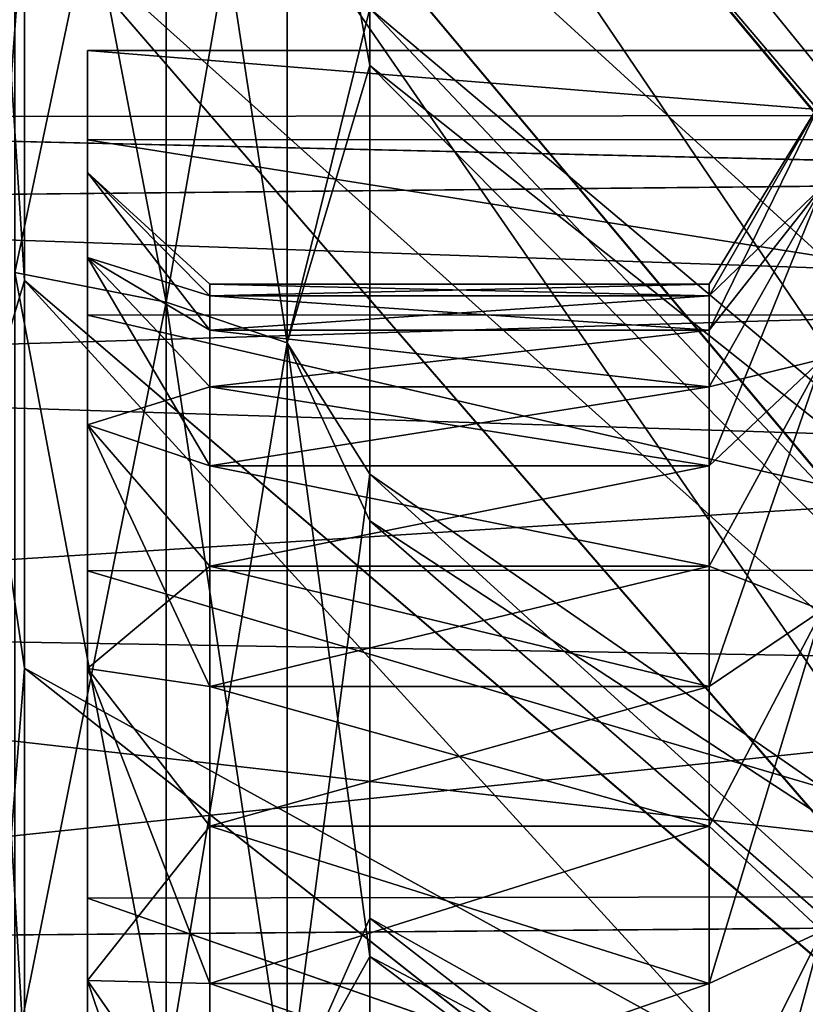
# Model space of a CAD drawing. Header units: metres. Extents: x -62 to 300, y -109 to 109.
# Tile 415 of 656: x -57.52 to -54.31, y 83.11 to 87.13. Entities that reach past the tile are written whole.
import ezdxf

# ---------------------------------------------------------------- set-up
doc = ezdxf.new("R2010")
doc.units = ezdxf.units.M
doc.layers.add('solid_500635', color=7, linetype='CONTINUOUS')

msp = doc.modelspace()

# ---------------------------------------------------------------- linework, layer by layer
at = {"layer": 'solid_500635'}
for points in [[(-56.086498, 97.742691, -28.332912), (-50.90826, 87.778976, -18.172367), (-50.90826, 86.906303, -19.015873)], [(-56.086498, 95.498077, -30.388325), (-56.086498, 97.742691, -28.332912), (-50.90826, 86.906303, -19.015873)], [(-57.496037, 97.239487, -28.111509), (-52.317799, 86.675308, -18.533098), (-52.317799, 87.427574, -17.797535)], [(-57.496037, 97.239487, -28.111509), (-57.496037, 96.02951, -29.255167), (-52.317799, 86.675308, -18.533098)], [(-57.496037, 97.227509, 13.78406), (-52.317799, 87.43557, 3.449748), (-52.317799, 86.683174, 4.1865)], [(-57.496037, 96.021149, 14.923223), (-57.496037, 97.227509, 13.78406), (-52.317799, 86.683174, 4.1865)], [(-57.496037, 96.02951, -29.255167), (-52.317799, 85.915092, -19.183187), (-52.317799, 86.675308, -18.533098)], [(-57.496037, 96.02951, -29.255167), (-57.496037, 94.758057, -30.328314), (-52.317799, 85.915092, -19.183187)], [(-57.496037, 96.021149, 14.923223), (-52.317799, 86.683174, 4.1865), (-52.317799, 85.922676, 4.837704)], [(-57.496037, 94.75322, 15.992759), (-57.496037, 96.021149, 14.923223), (-52.317799, 85.922676, 4.837704)], [(-56.086498, 95.887238, 15.721572), (-50.90826, 86.89843, 4.683506), (-50.90826, 87.771706, 3.840532)], [(-56.086498, 95.887238, 15.721572), (-50.90826, 85.962669, 5.457972), (-50.90826, 86.89843, 4.683506)], [(-56.086498, 95.887238, 15.721572), (-56.086498, 93.604675, 17.492384), (-50.90826, 85.962669, 5.457972)], [(-56.086498, 95.498077, -30.388325), (-50.90826, 86.906303, -19.015873), (-50.90826, 85.971176, -19.790867)], [(-56.086498, 93.234924, -32.087147), (-56.086498, 95.498077, -30.388325), (-50.90826, 85.971176, -19.790867)], [(-57.496037, 94.758057, -30.328314), (-57.496037, 93.430367, -31.326931), (-52.317799, 85.915092, -19.183187)], [(-57.496037, 94.75322, 15.992759), (-52.317799, 85.922676, 4.837704), (-52.317799, 84.414734, 5.904119)], [(-57.496037, 93.428558, 16.988802), (-57.496037, 94.75322, 15.992759), (-52.317799, 84.414734, 5.904119)], [(-56.086498, 93.604675, 17.492384), (-50.90826, 84.965195, 6.162203), (-50.90826, 85.962669, 5.457972)], [(-56.086498, 93.604675, 17.492384), (-56.086498, 91.345703, 18.931969), (-50.90826, 84.965195, 6.162203)], [(-57.496037, 93.430367, -31.326931), (-57.496037, 92.048965, -32.249405), (-52.317799, 85.915092, -19.183187)], [(-57.496037, 92.049522, 17.909641), (-57.496037, 93.428558, 16.988802), (-52.317799, 84.414734, 5.904119)], [(-56.086498, 93.234924, -32.087147), (-50.90826, 85.971176, -19.790867), (-50.90826, 84.974251, -20.495722)], [(-56.086498, 91.018936, -33.457027), (-56.086498, 93.234924, -32.087147), (-50.90826, 84.974251, -20.495722)], [(-57.496037, 90.617622, 18.753775), (-57.496037, 92.049522, 17.909641), (-52.317799, 84.414734, 5.904119)], [(-57.496037, 92.048965, -32.249405), (-52.317799, 84.408096, -20.247646), (-52.317799, 85.915092, -19.183187)], [(-57.496037, 92.048965, -32.249405), (-57.496037, 90.61628, -33.093925), (-52.317799, 84.408096, -20.247646)], [(-56.086498, 91.345703, 18.931969), (-50.90826, 83.909119, 6.791911), (-50.90826, 84.965195, 6.162203)], [(-56.086498, 91.345703, 18.931969), (-56.086498, 89.193588, 20.059433), (-50.90826, 83.909119, 6.791911)], [(-56.086498, 91.018936, -33.457027), (-50.90826, 84.974251, -20.495722), (-50.90826, 83.918648, -21.126125)], [(-56.086498, 88.915977, -34.528572), (-56.086498, 91.018936, -33.457027), (-50.90826, 83.918648, -21.126125)], [(-57.496037, 90.617622, 18.753775), (-52.317799, 84.414734, 5.904119), (-52.317799, 82.974815, 6.694657)], [(-57.496037, 89.138184, 19.51741), (-57.496037, 90.617622, 18.753775), (-52.317799, 82.974815, 6.694657)], [(-57.496037, 90.61628, -33.093925), (-57.496037, 89.137459, -33.85717), (-52.317799, 84.408096, -20.247646)], [(-57.535633, 89.196884, 21.797173), (-57.535633, 86.098373, 22.986582), (-56.918392, 89.037086, 21.438253)], [(-57.535633, 89.196884, -36.136585), (-56.918392, 89.037086, -35.777664), (-56.918392, 85.976959, -36.952335)], [(-57.535633, 86.098373, -37.325993), (-57.535633, 89.196884, -36.136585), (-56.918392, 85.976959, -36.952335)], [(-56.086498, 89.193588, 20.059433), (-50.90826, 82.814255, 7.335117), (-50.90826, 83.909119, 6.791911)], [(-56.086498, 89.193588, 20.059433), (-56.086498, 87.175972, 20.92627), (-50.90826, 82.814255, 7.335117)], [(-57.496037, 89.138184, 19.51741), (-52.317799, 82.974815, 6.694657), (-52.317799, 81.631615, 7.264545)], [(-57.496037, 87.619133, 20.196301), (-57.496037, 89.138184, 19.51741), (-52.317799, 81.631615, 7.264545)], [(-57.496037, 89.137459, -33.85717), (-52.317799, 82.969414, -21.036671), (-52.317799, 84.408096, -20.247646)], [(-57.496037, 89.137459, -33.85717), (-57.496037, 87.618858, -34.535824), (-52.317799, 82.969414, -21.036671)], [(-57.535633, 86.098373, 22.986582), (-56.918392, 85.976959, 22.612925), (-56.918392, 89.037086, 21.438253)], [(-56.918392, 89.037086, 21.438253), (-56.918392, 85.976959, 22.612925), (-56.424011, 88.817696, 20.945503)], [(-56.918392, 89.037086, -35.777664), (-56.424011, 88.817696, -35.284916), (-56.424011, 85.810287, -36.439354)], [(-56.918392, 85.976959, -36.952335), (-56.918392, 89.037086, -35.777664), (-56.424011, 85.810287, -36.439354)], [(-56.424011, 88.817696, -35.284916), (-56.086498, 88.915977, -34.528572), (-56.086498, 86.943863, -35.354431)], [(-56.086498, 88.915977, -34.528572), (-50.90826, 83.918648, -21.126125), (-50.90826, 82.823868, -21.670206)], [(-56.086498, 86.943863, -35.354431), (-56.086498, 88.915977, -34.528572), (-50.90826, 82.823868, -21.670206)], [(-56.918392, 85.976959, 22.612925), (-56.424011, 85.810287, 22.099941), (-56.424011, 88.817696, 20.945503)], [(-56.424011, 88.817696, 20.945503), (-56.424011, 85.810287, 22.099941), (-56.086498, 87.175972, 20.92627)], [(-56.424011, 85.810287, -36.439354), (-56.424011, 88.817696, -35.284916), (-56.086498, 86.943863, -35.354431)], [(-57.652737, 85.544418, -35.621098), (-57.496037, 87.618858, -34.535824), (-57.652737, 88.467758, -34.498932)], [(-57.652737, 88.467758, 20.159521), (-57.496037, 87.619133, 20.196301), (-57.496037, 86.065338, 20.788464)], [(-57.652737, 88.467758, 20.159521), (-57.496037, 86.065338, 20.788464), (-57.652737, 85.544418, 21.281687)], [(-57.652737, 85.544418, -35.621098), (-57.496037, 86.065208, -35.127922), (-57.496037, 87.618858, -34.535824)], [(-57.496037, 86.065338, 20.788464), (-57.496037, 87.619133, 20.196301), (-52.317799, 81.631615, 7.264545)], [(-57.496037, 87.618858, -34.535824), (-52.317799, 81.627472, -21.605486), (-52.317799, 82.969414, -21.036671)], [(-57.496037, 87.618858, -34.535824), (-57.496037, 86.065208, -35.127922), (-52.317799, 81.627472, -21.605486)], [(-56.424011, 85.810287, 22.099941), (-56.086498, 85.274666, 21.590092), (-56.086498, 87.175972, 20.92627)], [(-56.086498, 87.175972, 20.92627), (-50.90826, 81.686165, 7.79073), (-50.90826, 82.814255, 7.335117)], [(-56.086498, 87.175972, 20.92627), (-56.086498, 85.274666, 21.590092), (-50.90826, 81.686165, 7.79073)], [(-52.739399, 87.004295, -6.179453), (-52.739399, 87.004242, -8.160477), (-57.239399, 87.004021, -6.177479)], [(-52.739399, 86.64061, -4.231279), (-52.739399, 87.004295, -6.179453), (-57.239399, 87.004021, -6.177479)], [(-52.739399, 87.004242, -8.160477), (-57.239399, 87.004021, -8.161932), (-57.239399, 87.004021, -6.177479)], [(-52.739399, 87.004242, -8.160477), (-52.739399, 86.640472, -10.108609), (-57.239399, 87.004021, -8.161932)], [(-57.239399, 87.004021, -6.177479), (-57.239399, 87.004021, -8.161932), (-57.239399, 86.639549, -10.111826)], [(-52.739399, 86.640472, -10.108609), (-57.239399, 86.639549, -10.111826), (-57.239399, 87.004021, -8.161932)], [(-57.239399, 86.639549, -4.227585), (-57.239399, 87.004021, -6.177479), (-57.239399, 86.639549, -10.111826)], [(-52.739399, 86.64061, -4.231279), (-57.239399, 87.004021, -6.177479), (-57.239399, 86.639549, -4.227585)], [(-56.424011, 85.810287, -36.439354), (-56.086498, 86.943863, -35.354431), (-56.086498, 85.082985, -35.988617)], [(-56.086498, 86.943863, -35.354431), (-50.90826, 82.823868, -21.670206), (-50.90826, 81.695404, -22.12681)], [(-56.086498, 85.082985, -35.988617), (-56.086498, 86.943863, -35.354431), (-50.90826, 81.695404, -22.12681)], [(-54.701283, 85.862656, -9.071836), (-54.239399, 86.447258, -10.05685), (-54.239399, 86.804993, -8.143137)], [(-54.701283, 86.050003, -7.169705), (-54.239399, 86.804993, -8.143137), (-54.239399, 86.804993, -6.196274)], [(-54.701283, 86.003052, -8.125373), (-54.701283, 85.862656, -9.071836), (-54.239399, 86.804993, -8.143137)], [(-54.701283, 86.050003, -7.169705), (-54.701283, 86.003052, -8.125373), (-54.239399, 86.804993, -8.143137)], [(-54.701283, 86.003052, -6.214038), (-54.239399, 86.804993, -6.196274), (-54.239399, 86.447258, -4.282561)], [(-54.701283, 86.003052, -6.214038), (-54.701283, 86.050003, -7.169705), (-54.239399, 86.804993, -6.196274)], [(-51.039402, 86.74157, -8.005933), (-61.739399, 86.730148, -8.136493), (-61.739399, 86.730148, -6.202919)], [(-51.039402, 86.741516, -6.332812), (-51.039402, 86.74157, -8.005933), (-61.739399, 86.730148, -6.202919)], [(-51.039402, 86.74157, -8.005933), (-51.039402, 86.482391, -9.62827), (-61.739399, 86.730148, -8.136493)], [(-51.039402, 86.482178, -4.710248), (-51.039402, 86.741516, -6.332812), (-61.739399, 86.730148, -6.202919)], [(-51.039402, 86.482178, -4.710248), (-61.739399, 86.730148, -6.202919), (-61.739399, 86.37487, -4.302486)], [(-51.039402, 86.482391, -9.62827), (-61.739399, 86.37487, -10.036925), (-61.739399, 86.730148, -8.136493)], [(-52.739399, 85.925179, -2.382382), (-52.739399, 86.64061, -4.231279), (-57.239399, 86.639549, -4.227585)], [(-52.739399, 86.640472, -10.108609), (-52.739399, 85.924957, -11.957477), (-57.239399, 86.639549, -10.111826)], [(-57.239399, 86.505943, -8.115234), (-57.239399, 86.639549, -10.111826), (-57.239399, 85.92318, -11.960923)], [(-52.739399, 85.924957, -11.957477), (-57.239399, 85.92318, -11.960923), (-57.239399, 86.639549, -10.111826)], [(-57.239399, 86.505943, -8.115234), (-57.239399, 86.639549, -4.227585), (-57.239399, 86.639549, -10.111826)], [(-57.239399, 86.158546, -4.365285), (-57.239399, 85.92318, -2.378488), (-57.239399, 86.639549, -4.227585)], [(-52.739399, 85.925179, -2.382382), (-57.239399, 86.639549, -4.227585), (-57.239399, 85.92318, -2.378488)], [(-57.239399, 86.505943, -6.224177), (-57.239399, 86.158546, -4.365285), (-57.239399, 86.639549, -4.227585)], [(-57.239399, 86.505943, -8.115234), (-57.239399, 86.505943, -6.224177), (-57.239399, 86.639549, -4.227585)], [(-51.039402, 86.482391, -9.62827), (-51.039402, 86.005066, -11.111454), (-61.739399, 86.37487, -10.036925)], [(-51.039402, 86.004623, -3.226873), (-51.039402, 86.482178, -4.710248), (-61.739399, 86.37487, -4.302486)], [(-57.239399, 86.158546, -9.974126), (-57.239399, 86.505943, -8.115234), (-57.239399, 85.92318, -11.960923)], [(-56.739399, 85.862656, -5.267575), (-57.239399, 86.158546, -4.365285), (-57.239399, 86.505943, -6.224177)], [(-56.739399, 86.050003, -7.169705), (-57.239399, 86.505943, -6.224177), (-57.239399, 86.505943, -8.115234)], [(-56.739399, 86.003052, -6.214038), (-57.239399, 86.505943, -6.224177), (-56.739399, 86.050003, -7.169705)], [(-56.739399, 85.862656, -5.267575), (-57.239399, 86.505943, -6.224177), (-56.739399, 86.003052, -6.214038)], [(-56.739399, 86.003052, -8.125373), (-57.239399, 86.505943, -8.115234), (-57.239399, 86.158546, -9.974126)], [(-56.739399, 86.050003, -7.169705), (-57.239399, 86.505943, -8.115234), (-56.739399, 86.003052, -8.125373)], [(-54.701283, 85.307823, -10.900869), (-54.239399, 85.743973, -11.872245), (-54.239399, 86.447258, -10.05685)], [(-54.701283, 85.630165, -9.999981), (-54.701283, 85.307823, -10.900869), (-54.239399, 86.447258, -10.05685)], [(-54.701283, 85.862656, -9.071836), (-54.701283, 85.630165, -9.999981), (-54.239399, 86.447258, -10.05685)], [(-54.701283, 85.630165, -4.33943), (-54.239399, 86.447258, -4.282561), (-54.239399, 85.743973, -2.467166)], [(-54.701283, 85.862656, -5.267575), (-54.701283, 86.003052, -6.214038), (-54.239399, 86.447258, -4.282561)], [(-54.701283, 85.630165, -4.33943), (-54.701283, 85.862656, -5.267575), (-54.239399, 86.447258, -4.282561)], [(-51.039402, 86.004623, -3.226873), (-61.739399, 86.37487, -4.302486), (-61.739399, 85.676682, -2.500304)], [(-51.039402, 86.005066, -11.111454), (-61.739399, 85.676682, -11.839108), (-61.739399, 86.37487, -10.036925)], [(-57.239399, 85.475548, -11.737611), (-57.239399, 86.158546, -9.974126), (-57.239399, 85.92318, -11.960923)], [(-57.239399, 86.158546, -4.365285), (-57.239399, 85.475548, -2.6018), (-57.239399, 85.92318, -2.378488)], [(-56.739399, 85.307823, -3.438542), (-57.239399, 85.475548, -2.6018), (-57.239399, 86.158546, -4.365285)], [(-56.739399, 85.630165, -4.33943), (-57.239399, 86.158546, -4.365285), (-56.739399, 85.862656, -5.267575)], [(-56.739399, 85.307823, -3.438542), (-57.239399, 86.158546, -4.365285), (-56.739399, 85.630165, -4.33943)], [(-56.739399, 85.630165, -9.999981), (-57.239399, 86.158546, -9.974126), (-57.239399, 85.475548, -11.737611)], [(-56.739399, 85.862656, -9.071836), (-57.239399, 86.158546, -9.974126), (-56.739399, 85.630165, -9.999981)], [(-56.739399, 86.003052, -8.125373), (-57.239399, 86.158546, -9.974126), (-56.739399, 85.862656, -9.071836)], [(-57.652737, 85.544418, 21.281687), (-57.496037, 86.065338, 20.788464), (-57.496037, 84.482094, 21.292097)], [(-57.652737, 85.544418, -35.621098), (-57.496037, 84.482063, -35.631519), (-57.496037, 86.065208, -35.127922)], [(-57.535633, 86.098373, 22.986582), (-57.535633, 82.892502, 23.845591), (-56.918392, 85.976959, 22.612925)], [(-57.535633, 86.098373, -37.325993), (-56.918392, 85.976959, -36.952335), (-56.918392, 82.810822, -37.800701)], [(-57.535633, 82.892502, -38.185001), (-57.535633, 86.098373, -37.325993), (-56.918392, 82.810822, -37.800701)], [(-57.496037, 86.065338, 20.788464), (-52.317799, 81.631615, 7.264545), (-52.317799, 80.392899, 7.663431)], [(-57.496037, 84.482094, 21.292097), (-57.496037, 86.065338, 20.788464), (-52.317799, 80.392899, 7.663431)], [(-57.496037, 86.065208, -35.127922), (-57.496037, 84.482063, -35.631519), (-52.317799, 81.627472, -21.605486)], [(-56.739399, 86.003052, -8.125373), (-54.701283, 86.003052, -8.125373), (-54.701283, 86.050003, -7.169705)], [(-56.739399, 86.050003, -7.169705), (-54.701283, 86.050003, -7.169705), (-54.701283, 86.003052, -6.214038)], [(-56.739399, 86.050003, -7.169705), (-56.739399, 86.003052, -8.125373), (-54.701283, 86.050003, -7.169705)], [(-56.739399, 86.003052, -6.214038), (-56.739399, 86.050003, -7.169705), (-54.701283, 86.003052, -6.214038)], [(-51.039402, 86.005066, -11.111454), (-51.039402, 85.338585, -12.464007), (-61.739399, 85.676682, -11.839108)], [(-51.039402, 85.338081, -1.874552), (-51.039402, 86.004623, -3.226873), (-61.739399, 85.676682, -2.500304)], [(-56.739399, 85.862656, -9.071836), (-54.701283, 85.862656, -9.071836), (-54.701283, 86.003052, -8.125373)], [(-56.739399, 86.003052, -8.125373), (-56.739399, 85.862656, -9.071836), (-54.701283, 86.003052, -8.125373)], [(-56.739399, 86.003052, -6.214038), (-54.701283, 86.003052, -6.214038), (-54.701283, 85.862656, -5.267575)], [(-56.739399, 85.862656, -5.267575), (-56.739399, 86.003052, -6.214038), (-54.701283, 85.862656, -5.267575)], [(-57.535633, 82.892502, 23.845591), (-56.918392, 82.810822, 23.46129), (-56.918392, 85.976959, 22.612925)], [(-56.918392, 85.976959, 22.612925), (-56.918392, 82.810822, 23.46129), (-56.424011, 85.810287, 22.099941)], [(-56.918392, 85.976959, -36.952335), (-56.424011, 85.810287, -36.439354), (-56.424011, 82.698677, -37.273106)], [(-56.918392, 82.810822, -37.800701), (-56.918392, 85.976959, -36.952335), (-56.424011, 82.698677, -37.273106)], [(-52.739399, 84.883026, -0.69714), (-52.739399, 85.925179, -2.382382), (-57.239399, 85.92318, -2.378488)], [(-52.739399, 85.924957, -11.957477), (-52.739399, 84.882706, -13.642702), (-57.239399, 85.92318, -11.960923)], [(-57.239399, 85.475548, -11.737611), (-57.239399, 85.92318, -11.960923), (-57.239399, 84.878555, -13.648026)], [(-52.739399, 84.882706, -13.642702), (-57.239399, 84.878555, -13.648026), (-57.239399, 85.92318, -11.960923)], [(-57.239399, 85.475548, -2.6018), (-57.239399, 84.878555, -0.691385), (-57.239399, 85.92318, -2.378488)], [(-52.739399, 84.883026, -0.69714), (-57.239399, 85.92318, -2.378488), (-57.239399, 84.878555, -0.691385)], [(-56.739399, 85.630165, -9.999981), (-54.701283, 85.630165, -9.999981), (-54.701283, 85.862656, -9.071836)], [(-56.739399, 85.862656, -9.071836), (-56.739399, 85.630165, -9.999981), (-54.701283, 85.862656, -9.071836)], [(-56.739399, 85.862656, -5.267575), (-54.701283, 85.862656, -5.267575), (-54.701283, 85.630165, -4.33943)], [(-56.739399, 85.630165, -4.33943), (-56.739399, 85.862656, -5.267575), (-54.701283, 85.630165, -4.33943)], [(-56.918392, 82.810822, 23.46129), (-56.424011, 82.698677, 22.933695), (-56.424011, 85.810287, 22.099941)], [(-56.424011, 85.810287, 22.099941), (-56.424011, 82.698677, 22.933695), (-56.086498, 85.274666, 21.590092)], [(-56.424011, 85.810287, -36.439354), (-56.086498, 85.082985, -35.988617), (-56.086498, 83.30397, -36.47184)], [(-56.424011, 82.698677, -37.273106), (-56.424011, 85.810287, -36.439354), (-56.086498, 83.30397, -36.47184)], [(-54.701283, 84.40683, -12.586515), (-54.239399, 84.719078, -13.527501), (-54.239399, 85.743973, -11.872245)], [(-54.701283, 84.898735, -11.765823), (-54.701283, 84.40683, -12.586515), (-54.239399, 85.743973, -11.872245)], [(-54.701283, 85.307823, -10.900869), (-54.701283, 84.898735, -11.765823), (-54.239399, 85.743973, -11.872245)], [(-54.701283, 84.898735, -2.573587), (-54.239399, 85.743973, -2.467166), (-54.239399, 84.719078, -0.81191)], [(-54.701283, 85.307823, -3.438542), (-54.701283, 85.630165, -4.33943), (-54.239399, 85.743973, -2.467166)], [(-54.701283, 84.898735, -2.573587), (-54.701283, 85.307823, -3.438542), (-54.239399, 85.743973, -2.467166)], [(-51.039402, 85.338081, -1.874552), (-61.739399, 85.676682, -2.500304), (-61.739399, 84.659531, -0.857552)], [(-51.039402, 85.338585, -12.464007), (-61.739399, 84.659531, -13.481859), (-61.739399, 85.676682, -11.839108)], [(-56.739399, 85.630165, -9.999981), (-57.239399, 85.475548, -11.737611), (-56.739399, 85.307823, -10.900869)], [(-56.739399, 85.307823, -10.900869), (-54.701283, 85.307823, -10.900869), (-54.701283, 85.630165, -9.999981)], [(-56.739399, 85.630165, -9.999981), (-56.739399, 85.307823, -10.900869), (-54.701283, 85.630165, -9.999981)], [(-56.739399, 85.630165, -4.33943), (-54.701283, 85.630165, -4.33943), (-54.701283, 85.307823, -3.438542)], [(-56.739399, 85.307823, -3.438542), (-56.739399, 85.630165, -4.33943), (-54.701283, 85.307823, -3.438542)], [(-57.652737, 82.519798, -36.431541), (-57.496037, 84.482063, -35.631519), (-57.652737, 85.544418, -35.621098)], [(-57.652737, 85.544418, 21.281687), (-57.496037, 84.482094, 21.292097), (-57.496037, 82.875587, 21.705589)], [(-57.652737, 85.544418, 21.281687), (-57.496037, 82.875587, 21.705589), (-57.652737, 82.519798, 22.092131)], [(-57.239399, 84.480148, -13.345678), (-57.239399, 85.475548, -11.737611), (-57.239399, 84.878555, -13.648026)], [(-57.239399, 85.475548, -2.6018), (-57.239399, 84.480148, -0.993733), (-57.239399, 84.878555, -0.691385)], [(-56.739399, 84.40683, -1.752896), (-57.239399, 84.480148, -0.993733), (-57.239399, 85.475548, -2.6018)], [(-56.739399, 84.898735, -2.573587), (-57.239399, 85.475548, -2.6018), (-56.739399, 85.307823, -3.438542)], [(-56.739399, 84.40683, -1.752896), (-57.239399, 85.475548, -2.6018), (-56.739399, 84.898735, -2.573587)], [(-56.739399, 84.898735, -11.765823), (-57.239399, 85.475548, -11.737611), (-57.239399, 84.480148, -13.345678)], [(-56.739399, 85.307823, -10.900869), (-57.239399, 85.475548, -11.737611), (-56.739399, 84.898735, -11.765823)], [(-51.039402, 85.338585, -12.464007), (-51.039402, 84.477928, -13.715472), (-61.739399, 84.659531, -13.481859)], [(-51.039402, 84.477356, -0.623215), (-51.039402, 85.338081, -1.874552), (-61.739399, 84.659531, -0.857552)], [(-56.739399, 84.898735, -11.765823), (-54.701283, 84.898735, -11.765823), (-54.701283, 85.307823, -10.900869)], [(-56.739399, 85.307823, -10.900869), (-56.739399, 84.898735, -11.765823), (-54.701283, 85.307823, -10.900869)], [(-56.739399, 85.307823, -3.438542), (-54.701283, 85.307823, -3.438542), (-54.701283, 84.898735, -2.573587)], [(-56.739399, 84.898735, -2.573587), (-56.739399, 85.307823, -3.438542), (-54.701283, 84.898735, -2.573587)], [(-56.424011, 82.698677, 22.933695), (-56.086498, 83.459976, 22.094698), (-56.086498, 85.274666, 21.590092)], [(-56.086498, 85.274666, 21.590092), (-50.90826, 80.553627, 8.151262), (-50.90826, 81.686165, 7.79073)], [(-56.086498, 85.274666, 21.590092), (-56.086498, 83.459976, 22.094698), (-50.90826, 80.553627, 8.151262)], [(-56.086498, 85.082985, -35.988617), (-50.90826, 81.695404, -22.12681), (-50.90826, 80.561958, -22.488356)], [(-56.086498, 83.30397, -36.47184), (-56.086498, 85.082985, -35.988617), (-50.90826, 80.561958, -22.488356)], [(-56.739399, 84.898735, -11.765823), (-57.239399, 84.480148, -13.345678), (-56.739399, 84.40683, -12.586515)], [(-56.739399, 84.40683, -12.586515), (-54.701283, 84.40683, -12.586515), (-54.701283, 84.898735, -11.765823)], [(-56.739399, 84.898735, -11.765823), (-56.739399, 84.40683, -12.586515), (-54.701283, 84.898735, -11.765823)], [(-56.739399, 84.898735, -2.573587), (-54.701283, 84.898735, -2.573587), (-54.701283, 84.40683, -1.752896)], [(-56.739399, 84.40683, -1.752896), (-56.739399, 84.898735, -2.573587), (-54.701283, 84.40683, -1.752896)], [(-54.701283, 84.40683, -1.752896), (-54.701283, 84.898735, -2.573587), (-54.239399, 84.719078, -0.81191)], [(-52.739399, 83.550354, 0.767223), (-52.739399, 84.883026, -0.69714), (-57.239399, 84.878555, -0.691385)], [(-52.739399, 84.882706, -13.642702), (-52.739399, 83.549934, -15.107018), (-57.239399, 84.878555, -13.648026)], [(-57.239399, 84.480148, -13.345678), (-57.239399, 84.878555, -13.648026), (-57.239399, 83.54184, -15.114356)], [(-52.739399, 83.549934, -15.107018), (-57.239399, 83.54184, -15.114356), (-57.239399, 84.878555, -13.648026)], [(-57.239399, 84.480148, -0.993733), (-57.239399, 83.54184, 0.774945), (-57.239399, 84.878555, -0.691385)], [(-52.739399, 83.550354, 0.767223), (-57.239399, 84.878555, -0.691385), (-57.239399, 83.54184, 0.774945)], [(-54.701283, 83.19429, -14.063996), (-54.239399, 83.407486, -14.966249), (-54.239399, 84.719078, -13.527501)], [(-54.701283, 83.836853, -13.35504), (-54.701283, 83.19429, -14.063996), (-54.239399, 84.719078, -13.527501)], [(-54.701283, 84.40683, -12.586515), (-54.701283, 83.836853, -13.35504), (-54.239399, 84.719078, -13.527501)], [(-54.701283, 83.836853, -0.984371), (-54.239399, 84.719078, -0.81191), (-54.239399, 83.407486, 0.626839)], [(-54.701283, 83.836853, -0.984371), (-54.701283, 84.40683, -1.752896), (-54.239399, 84.719078, -0.81191)], [(-51.039402, 84.477356, -0.623215), (-61.739399, 84.659531, -0.857552), (-61.739399, 83.357323, 0.570947)], [(-51.039402, 83.446915, -14.827853), (-61.739399, 83.357323, -14.910357), (-61.739399, 84.659531, -13.481859)], [(-51.039402, 84.477928, -13.715472), (-51.039402, 83.446915, -14.827853), (-61.739399, 84.659531, -13.481859)], [(-51.039402, 83.446053, 0.489246), (-51.039402, 84.477356, -0.623215), (-61.739399, 83.357323, 0.570947)], [(-57.652737, 82.519798, -36.431541), (-57.496037, 82.875595, -36.044998), (-57.496037, 84.482063, -35.631519)], [(-57.496037, 82.875587, 21.705589), (-57.496037, 84.482094, 21.292097), (-52.317799, 80.392899, 7.663431)], [(-57.496037, 84.482063, -35.631519), (-52.317799, 80.389938, -22.003658), (-52.317799, 81.627472, -21.605486)], [(-57.496037, 84.482063, -35.631519), (-57.496037, 82.875595, -36.044998), (-52.317799, 80.389938, -22.003658)], [(-57.239399, 83.206169, -14.743579), (-57.239399, 84.480148, -13.345678), (-57.239399, 83.54184, -15.114356)], [(-57.239399, 84.480148, -0.993733), (-57.239399, 83.206169, 0.404168), (-57.239399, 83.54184, 0.774945)], [(-56.739399, 83.19429, -0.275414), (-57.239399, 83.206169, 0.404168), (-57.239399, 84.480148, -0.993733)], [(-56.739399, 83.836853, -0.984371), (-57.239399, 84.480148, -0.993733), (-56.739399, 84.40683, -1.752896)], [(-56.739399, 83.19429, -0.275414), (-57.239399, 84.480148, -0.993733), (-56.739399, 83.836853, -0.984371)], [(-56.739399, 83.836853, -13.35504), (-57.239399, 84.480148, -13.345678), (-57.239399, 83.206169, -14.743579)], [(-56.739399, 84.40683, -12.586515), (-57.239399, 84.480148, -13.345678), (-56.739399, 83.836853, -13.35504)], [(-56.739399, 83.836853, -13.35504), (-54.701283, 83.836853, -13.35504), (-54.701283, 84.40683, -12.586515)], [(-56.739399, 84.40683, -12.586515), (-56.739399, 83.836853, -13.35504), (-54.701283, 84.40683, -12.586515)], [(-56.739399, 84.40683, -1.752896), (-54.701283, 84.40683, -1.752896), (-54.701283, 83.836853, -0.984371)], [(-56.739399, 83.836853, -0.984371), (-56.739399, 84.40683, -1.752896), (-54.701283, 83.836853, -0.984371)], [(-56.739399, 83.836853, -13.35504), (-57.239399, 83.206169, -14.743579), (-56.739399, 83.19429, -14.063996)], [(-56.739399, 83.19429, -14.063996), (-54.701283, 83.19429, -14.063996), (-54.701283, 83.836853, -13.35504)], [(-56.739399, 83.836853, -13.35504), (-56.739399, 83.19429, -14.063996), (-54.701283, 83.836853, -13.35504)], [(-56.739399, 83.836853, -0.984371), (-54.701283, 83.836853, -0.984371), (-54.701283, 83.19429, -0.275414)], [(-56.739399, 83.19429, -0.275414), (-56.739399, 83.836853, -0.984371), (-54.701283, 83.19429, -0.275414)], [(-54.701283, 83.19429, -0.275414), (-54.701283, 83.836853, -0.984371), (-54.239399, 83.407486, 0.626839)], [(-52.739399, 81.971962, 1.96218), (-52.739399, 83.550354, 0.767223), (-57.239399, 83.54184, 0.774945)], [(-52.739399, 83.549934, -15.107018), (-52.739399, 81.971504, -16.301874), (-57.239399, 83.54184, -15.114356)], [(-57.239399, 83.206169, -14.743579), (-57.239399, 83.54184, -15.114356), (-57.239399, 81.959488, -16.309307)], [(-52.739399, 81.971504, -16.301874), (-57.239399, 81.959488, -16.309307), (-57.239399, 83.54184, -15.114356)], [(-57.239399, 83.206169, 0.404168), (-57.239399, 81.959488, 1.969895), (-57.239399, 83.54184, 0.774945)], [(-52.739399, 81.971962, 1.96218), (-57.239399, 83.54184, 0.774945), (-57.239399, 81.959488, 1.969895)], [(-56.424011, 82.698677, 22.933695), (-56.086498, 81.735619, 22.463461), (-56.086498, 83.459976, 22.094698)], [(-56.086498, 83.459976, 22.094698), (-50.90826, 79.427292, 8.42021), (-50.90826, 80.553627, 8.151262)], [(-56.086498, 83.459976, 22.094698), (-56.086498, 81.735619, 22.463461), (-50.90826, 79.427292, 8.42021)], [(-51.039402, 83.446915, -14.827853), (-51.039402, 82.265816, -15.779853), (-61.739399, 83.357323, -14.910357)], [(-51.039402, 82.264679, 1.441233), (-51.039402, 83.446053, 0.489246), (-61.739399, 83.357323, 0.570947)], [(-54.701283, 81.716812, -15.276534), (-54.239399, 81.853859, -16.139496), (-54.239399, 83.407486, -14.966249)], [(-54.701283, 82.485336, -14.706557), (-54.701283, 81.716812, -15.276534), (-54.239399, 83.407486, -14.966249)], [(-54.701283, 83.19429, -14.063996), (-54.701283, 82.485336, -14.706557), (-54.239399, 83.407486, -14.966249)], [(-54.701283, 82.485336, 0.367146), (-54.239399, 83.407486, 0.626839), (-54.239399, 81.853859, 1.800085)], [(-54.701283, 82.485336, 0.367146), (-54.701283, 83.19429, -0.275414), (-54.239399, 83.407486, 0.626839)], [(-51.039402, 82.264679, 1.441233), (-61.739399, 83.357323, 0.570947), (-61.739399, 81.814384, 1.736141)], [(-51.039402, 82.265816, -15.779853), (-61.739399, 81.814384, -16.075552), (-61.739399, 83.357323, -14.910357)], [(-56.424011, 82.698677, -37.273106), (-56.086498, 83.30397, -36.47184), (-56.086498, 81.614441, -36.824844)], [(-56.086498, 83.30397, -36.47184), (-50.90826, 80.561958, -22.488356), (-50.90826, 79.434082, -22.758257)], [(-56.086498, 81.614441, -36.824844), (-56.086498, 83.30397, -36.47184), (-50.90826, 79.434082, -22.758257)], [(-57.239399, 81.696899, -15.883688), (-57.239399, 83.206169, -14.743579), (-57.239399, 81.959488, -16.309307)], [(-57.239399, 83.206169, 0.404168), (-57.239399, 81.696899, 1.544277), (-57.239399, 81.959488, 1.969895)], [(-56.739399, 81.716812, 0.937123), (-57.239399, 81.696899, 1.544277), (-57.239399, 83.206169, 0.404168)], [(-56.739399, 82.485336, 0.367146), (-57.239399, 83.206169, 0.404168), (-56.739399, 83.19429, -0.275414)], [(-56.739399, 81.716812, 0.937123), (-57.239399, 83.206169, 0.404168), (-56.739399, 82.485336, 0.367146)], [(-56.739399, 82.485336, -14.706557), (-57.239399, 83.206169, -14.743579), (-57.239399, 81.696899, -15.883688)], [(-56.739399, 83.19429, -14.063996), (-57.239399, 83.206169, -14.743579), (-56.739399, 82.485336, -14.706557)], [(-56.739399, 82.485336, -14.706557), (-54.701283, 82.485336, -14.706557), (-54.701283, 83.19429, -14.063996)], [(-56.739399, 83.19429, -14.063996), (-56.739399, 82.485336, -14.706557), (-54.701283, 83.19429, -14.063996)], [(-56.739399, 83.19429, -0.275414), (-54.701283, 83.19429, -0.275414), (-54.701283, 82.485336, 0.367146)], [(-56.739399, 82.485336, 0.367146), (-56.739399, 83.19429, -0.275414), (-54.701283, 82.485336, 0.367146)]]:
    msp.add_3dface(points, dxfattribs=at)

doc.saveas('drawing.dxf')
